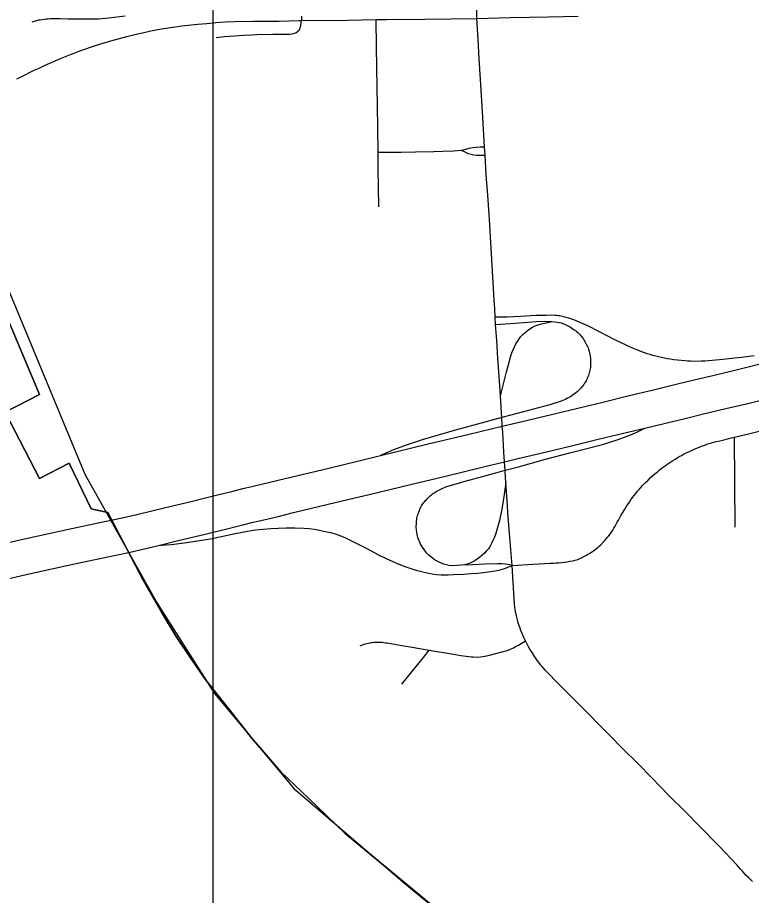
# Model space of a CAD drawing. Extents: x -59 to 82, y -3 to 49.
# Drawn here: x -10.386 to -9.742, y 31.148 to 31.919 of the extents above; entities that cross this region are included whole.
import ezdxf

# ---------------------------------------------------------------- set-up
doc = ezdxf.new("R2010")
doc.units = 0
for name, color, linetype in [('GM_X_City_Street', 7, 'Continuous'), ('GM_X_Corporation', 7, 'Continuous'), ('GM_X_County_Road', 7, 'Continuous'), ('GM_X_Interchange_Ramps', 7, 'Continuous'), ('GM_X_Interstate_Route', 7, 'Continuous'), ('GM_X_Rail_Line', 7, 'Continuous'), ('GM_X_State_Route', 7, 'Continuous'), ('SH_Data', 7, 'Continuous')]:
    doc.layers.add(name, color=color, linetype=linetype)

msp = doc.modelspace()

# ---------------------------------------------------------------- linework, layer by layer
at = {"layer": 'GM_X_City_Street'}
for p, q in [((-9.97609, 31.79835), (-9.97654, 31.80555)), ((-9.97539, 31.78719), (-9.97609, 31.79835)), ((-9.96684, 31.64972), (-9.9672, 31.65611)), ((-9.75665, 31.47154), (-9.75727, 31.55069)), ((-9.95648, 31.49046), (-9.95787, 31.51114))]:
    msp.add_line(p, q, dxfattribs=at)
for points in [[(-9.98325, 31.91831), (-9.9834, 31.92786), (-9.98406, 31.96211), (-9.98506, 32.01422)], [(-10.37343, 31.91541), (-10.36852, 31.91672), (-10.36748, 31.91695), (-10.36645, 31.91716), (-10.36467, 31.91743), (-10.36289, 31.91765), (-10.36109, 31.91784), (-10.3593, 31.91797), (-10.3575, 31.91807), (-10.34899, 31.91817), (-10.34155, 31.91804), (-10.33038, 31.91785), (-10.32155, 31.91777), (-10.3174, 31.9179), (-10.31533, 31.91804), (-10.30626, 31.91889), (-10.29181, 31.92052)], [(-10.13723, 31.92019), (-10.13713, 31.9165)], [(-10.21209, 31.90156), (-10.20478, 31.90233), (-10.19593, 31.90302), (-10.18816, 31.90354), (-10.18109, 31.90398), (-10.17602, 31.9041), (-10.16231, 31.90432), (-10.14772, 31.90453), (-10.14546, 31.90486), (-10.14322, 31.90537), (-10.14221, 31.90573), (-10.14082, 31.90655), (-10.14001, 31.90725), (-10.13932, 31.90807), (-10.13854, 31.90947), (-10.13811, 31.91073), (-10.13775, 31.91226), (-10.13713, 31.9165)], [(-10.06943, 31.75275), (-10.06969, 31.77035), (-10.06991, 31.78563), (-10.06992, 31.80073), (-10.07026, 31.82242), (-10.0705, 31.84121), (-10.07073, 31.85791), (-10.07131, 31.89306), (-10.07177, 31.9172)], [(-9.97654, 31.80555), (-9.97815, 31.83126), (-9.98013, 31.86501), (-9.98128, 31.88277), (-9.98228, 31.89967), (-9.98325, 31.91831)], [(-9.99705, 31.80253), (-9.99502, 31.80288), (-9.993, 31.80346), (-9.99015, 31.80424), (-9.98685, 31.80492), (-9.98376, 31.80526), (-9.9803, 31.80542), (-9.97654, 31.80555)], [(-10.06992, 31.80073), (-10.0498, 31.80093), (-10.03716, 31.80113), (-10.02108, 31.8015), (-10.01312, 31.80174), (-10.00374, 31.80214), (-9.99705, 31.80253)], [(-9.99705, 31.80253), (-9.99328, 31.80074), (-9.99079, 31.79971), (-9.9884, 31.79903), (-9.986, 31.79852), (-9.98343, 31.79835), (-9.97609, 31.79835)], [(-9.96801, 31.67125), (-9.97074, 31.71667), (-9.97231, 31.7418), (-9.97372, 31.76312), (-9.97501, 31.7811), (-9.97539, 31.78719)], [(-9.9672, 31.65611), (-9.9676, 31.66348), (-9.96801, 31.67125)], [(-9.96265, 31.58711), (-9.9634, 31.60023), (-9.96481, 31.61975), (-9.96582, 31.63554), (-9.96684, 31.64972)], [(-9.95787, 31.51114), (-9.95842, 31.52027), (-9.95851, 31.52165), (-9.95897, 31.52909), (-9.95949, 31.53741), (-9.96059, 31.55509), (-9.96095, 31.5603), (-9.96146, 31.56781), (-9.96175, 31.57212), (-9.96265, 31.58711)], [(-9.95225, 31.43818), (-9.95438, 31.46274), (-9.95608, 31.48455), (-9.95648, 31.49046)], [(-9.94072, 31.37204), (-9.94207, 31.37491), (-9.94295, 31.37689), (-9.94379, 31.37889), (-9.94459, 31.38091), (-9.94536, 31.38294), (-9.94608, 31.38499), (-9.9472, 31.38855), (-9.94771, 31.39034), (-9.94861, 31.39397), (-9.94937, 31.39762), (-9.94997, 31.4013), (-9.95032, 31.40464), (-9.95061, 31.40841), (-9.95225, 31.43818)], [(-10.08567, 31.36758), (-10.08451, 31.36807), (-10.08333, 31.36851), (-10.08214, 31.36892), (-10.08093, 31.36928), (-10.07971, 31.36961), (-10.07848, 31.3699), (-10.07724, 31.37015), (-10.07599, 31.37035), (-10.07474, 31.37051), (-10.07348, 31.37063), (-10.07223, 31.37071), (-10.06644, 31.3706), (-10.06495, 31.37046), (-10.06344, 31.37029), (-10.06195, 31.37008), (-10.06047, 31.36983), (-10.05391, 31.36869), (-10.04737, 31.36749), (-10.04017, 31.36625), (-10.0252, 31.36368), (-10.00375, 31.36015), (-9.99723, 31.35914), (-9.9949, 31.35877), (-9.99256, 31.35844), (-9.98803, 31.35787), (-9.9865, 31.35773), (-9.98338, 31.35762), (-9.98018, 31.35787), (-9.97779, 31.35824), (-9.97345, 31.35911), (-9.96559, 31.36096), (-9.96111, 31.36224), (-9.95682, 31.36352), (-9.95446, 31.36441), (-9.95313, 31.36495), (-9.95183, 31.36553), (-9.95053, 31.36615), (-9.94925, 31.3668), (-9.94676, 31.36821), (-9.94072, 31.37204)], [(-9.74147, 31.16078), (-9.74331, 31.16249), (-9.74511, 31.16424), (-9.74689, 31.16602), (-9.74864, 31.16782), (-9.75036, 31.16966), (-9.75205, 31.17151), (-9.75372, 31.1734), (-9.75535, 31.17531), (-9.7703, 31.19141), (-9.78845, 31.20979), (-9.79932, 31.22084), (-9.81514, 31.23656), (-9.8297, 31.25158), (-9.84248, 31.26445), (-9.85494, 31.27681), (-9.86752, 31.28968), (-9.89455, 31.31676), (-9.89888, 31.3212), (-9.90553, 31.32788), (-9.91214, 31.33461), (-9.92172, 31.34444), (-9.92317, 31.34601), (-9.9246, 31.34762), (-9.92599, 31.34926), (-9.92734, 31.35094), (-9.92867, 31.35263), (-9.92995, 31.35435), (-9.93124, 31.35611), (-9.93249, 31.35788), (-9.93371, 31.35968), (-9.93488, 31.36152), (-9.93564, 31.36277), (-9.93711, 31.36526), (-9.93817, 31.36715), (-9.93921, 31.36906), (-9.94072, 31.37204)], [(-10.04925, 31.33394), (-10.02906, 31.35886), (-10.0252, 31.36368)]]:
    msp.add_lwpolyline(points, dxfattribs=at)
at = {"layer": 'GM_X_Corporation'}
for points in [[(-10.44457, 31.772), (-10.36708, 31.58826), (-10.39708, 31.57277), (-10.36694, 31.5145), (-10.34107, 31.528), (-10.32158, 31.48775), (-10.3071, 31.48464), (-10.27618, 31.42525), (-10.25999, 31.39709), (-10.24699, 31.3757), (-10.23443, 31.35697), (-10.22071, 31.33711), (-10.2004, 31.31133), (-10.18088, 31.28666), (-10.15518, 31.25681), (-10.13075, 31.2334), (-10.09896, 31.20292), (-10.0062, 31.12626)], [(-10.0062, 31.12626), (-10.09896, 31.20292), (-10.13075, 31.2334), (-10.15518, 31.25681), (-10.18088, 31.28666), (-10.2004, 31.31133), (-10.22071, 31.33711), (-10.23443, 31.35697), (-10.24699, 31.3757), (-10.25999, 31.39709), (-10.27618, 31.42525), (-10.3071, 31.48464), (-10.32158, 31.48775), (-10.34107, 31.528), (-10.36694, 31.5145), (-10.39708, 31.57277), (-10.36708, 31.58826), (-10.44457, 31.772)]]:
    msp.add_lwpolyline(points, dxfattribs=at)
at = {"layer": 'GM_X_County_Road'}
for p, q in [((-9.97609, 31.79835), (-9.97654, 31.80555)), ((-9.97539, 31.78719), (-9.97609, 31.79835)), ((-9.96684, 31.64972), (-9.9672, 31.65611)), ((-9.95648, 31.49046), (-9.95787, 31.51114))]:
    msp.add_line(p, q, dxfattribs=at)
for points in [[(-9.97654, 31.80555), (-9.97815, 31.83126), (-9.98013, 31.86501), (-9.98128, 31.88277), (-9.98228, 31.89967), (-9.98325, 31.91831)], [(-9.96801, 31.67125), (-9.97074, 31.71667), (-9.97231, 31.7418), (-9.97372, 31.76312), (-9.97501, 31.7811), (-9.97539, 31.78719)], [(-9.9672, 31.65611), (-9.9676, 31.66348), (-9.96801, 31.67125)], [(-9.96265, 31.58711), (-9.9634, 31.60023), (-9.96481, 31.61975), (-9.96582, 31.63554), (-9.96684, 31.64972)], [(-9.95787, 31.51114), (-9.95842, 31.52027), (-9.95851, 31.52165), (-9.95897, 31.52909), (-9.95949, 31.53741), (-9.96059, 31.55509), (-9.96095, 31.5603), (-9.96146, 31.56781), (-9.96175, 31.57212), (-9.96265, 31.58711)], [(-9.85903, 31.47795), (-9.8585, 31.47891), (-9.85686, 31.48179), (-9.8552, 31.48465), (-9.8535, 31.48749), (-9.85221, 31.48957), (-9.85088, 31.49163), (-9.8495, 31.49366), (-9.84809, 31.49567), (-9.84665, 31.49765), (-9.84522, 31.49953), (-9.84376, 31.50138), (-9.84226, 31.5032), (-9.84073, 31.50499), (-9.83916, 31.50676), (-9.83757, 31.50849), (-9.83535, 31.51075), (-9.83309, 31.51296), (-9.83081, 31.51514), (-9.82848, 31.51729), (-9.82612, 31.51939), (-9.82459, 31.52069), (-9.82303, 31.52196), (-9.82146, 31.5232), (-9.81985, 31.52441), (-9.81822, 31.52559), (-9.81657, 31.52673), (-9.8131, 31.52906), (-9.8113, 31.53024), (-9.80946, 31.53139), (-9.80761, 31.53251), (-9.80574, 31.53359), (-9.80385, 31.53464), (-9.80194, 31.53565), (-9.79963, 31.53683), (-9.7973, 31.53796), (-9.79495, 31.53906), (-9.79259, 31.54011), (-9.7902, 31.54111), (-9.7878, 31.54208), (-9.78538, 31.543), (-9.78342, 31.54372), (-9.78143, 31.54441), (-9.77944, 31.54506), (-9.77744, 31.54567), (-9.77542, 31.54624), (-9.77339, 31.54678), (-9.77135, 31.54729), (-9.75862, 31.55037), (-9.75727, 31.55069), (-9.74506, 31.55364), (-9.72716, 31.55796)], [(-9.95225, 31.43818), (-9.95438, 31.46274), (-9.95608, 31.48455), (-9.95648, 31.49046)], [(-9.95225, 31.43818), (-9.93383, 31.43919), (-9.91884, 31.44005), (-9.91637, 31.44015), (-9.9139, 31.4403), (-9.91143, 31.44049), (-9.90897, 31.44073), (-9.90651, 31.44102), (-9.90406, 31.44134), (-9.90161, 31.44172), (-9.89918, 31.44213), (-9.89805, 31.44239), (-9.89693, 31.44269), (-9.89582, 31.44303), (-9.89472, 31.44341), (-9.89363, 31.44382), (-9.89151, 31.44475), (-9.88831, 31.4464), (-9.88711, 31.44711), (-9.88579, 31.44784), (-9.88448, 31.44861), (-9.8832, 31.44941), (-9.88193, 31.45024), (-9.88068, 31.45111), (-9.87947, 31.45201), (-9.87827, 31.45294), (-9.87709, 31.4539), (-9.87595, 31.45489), (-9.87464, 31.45613), (-9.87212, 31.45872), (-9.87089, 31.46005), (-9.86971, 31.4614), (-9.86854, 31.46279), (-9.86741, 31.4642), (-9.86631, 31.46563), (-9.86519, 31.46731), (-9.8641, 31.46901), (-9.86304, 31.47073), (-9.86203, 31.47248), (-9.86105, 31.47424), (-9.8601, 31.47602), (-9.85903, 31.47795)], [(-9.94072, 31.37204), (-9.94207, 31.37491), (-9.94295, 31.37689), (-9.94379, 31.37889), (-9.94459, 31.38091), (-9.94536, 31.38294), (-9.94608, 31.38499), (-9.9472, 31.38855), (-9.94771, 31.39034), (-9.94861, 31.39397), (-9.94937, 31.39762), (-9.94997, 31.4013), (-9.95032, 31.40464), (-9.95061, 31.40841), (-9.95225, 31.43818)]]:
    msp.add_lwpolyline(points, dxfattribs=at)
at = {"layer": 'GM_X_Interchange_Ramps'}
msp.add_line((-10.26273, 31.45573), (-10.25655, 31.45619), dxfattribs=at)
for points in [[(-9.74003, 31.62218), (-9.75132, 31.62068), (-9.77047, 31.61851), (-9.77365, 31.61818), (-9.77684, 31.61789), (-9.78003, 31.61766), (-9.78322, 31.61747), (-9.78642, 31.61732), (-9.79355, 31.61725), (-9.79592, 31.61733), (-9.7983, 31.61744), (-9.80068, 31.6176), (-9.80393, 31.61788), (-9.80718, 31.61821), (-9.81042, 31.6186), (-9.81366, 31.61904), (-9.81622, 31.61949), (-9.81877, 31.61998), (-9.82132, 31.62052), (-9.82385, 31.62111), (-9.82638, 31.62174), (-9.82888, 31.62243), (-9.83136, 31.62316), (-9.83382, 31.62396), (-9.83626, 31.6248), (-9.83869, 31.62569), (-9.84196, 31.627), (-9.84522, 31.62833), (-9.84847, 31.62971), (-9.8517, 31.63111), (-9.86216, 31.6362), (-9.87556, 31.64328), (-9.88586, 31.64834), (-9.88789, 31.64932), (-9.88993, 31.65025), (-9.892, 31.65114), (-9.89408, 31.65201), (-9.89617, 31.65283), (-9.89828, 31.65361), (-9.90264, 31.65502), (-9.90484, 31.65567), (-9.90705, 31.65629), (-9.90927, 31.65687), (-9.91056, 31.65712), (-9.91185, 31.65733), (-9.91316, 31.65749), (-9.91447, 31.65761), (-9.91841, 31.65771), (-9.92217, 31.65758), (-9.9316, 31.65741), (-9.945, 31.65657), (-9.95661, 31.65591), (-9.9672, 31.65611)], [(-9.96265, 31.58711), (-9.96022, 31.59633), (-9.9573, 31.60792), (-9.95617, 31.61221), (-9.955, 31.61649), (-9.95342, 31.62211), (-9.95255, 31.62479), (-9.95155, 31.62741), (-9.9504, 31.62998), (-9.94911, 31.63248), (-9.94772, 31.6348), (-9.94624, 31.63692), (-9.94463, 31.63895), (-9.94291, 31.64088), (-9.94103, 31.64267), (-9.93899, 31.6443), (-9.93685, 31.64579), (-9.93461, 31.64713), (-9.93228, 31.64832), (-9.92965, 31.64931), (-9.92673, 31.65011), (-9.92376, 31.65073), (-9.91761, 31.65228), (-9.91286, 31.65177), (-9.90921, 31.65093), (-9.9059, 31.64965), (-9.90236, 31.64781), (-9.90121, 31.64716), (-9.90009, 31.64648), (-9.89899, 31.64576), (-9.89792, 31.645), (-9.89687, 31.64421), (-9.89584, 31.64338), (-9.89485, 31.64253), (-9.89388, 31.64163), (-9.89295, 31.6407), (-9.89204, 31.63974), (-9.89127, 31.63877), (-9.89051, 31.63777), (-9.88979, 31.63673), (-9.8891, 31.63569), (-9.88846, 31.63462), (-9.88725, 31.63242), (-9.88671, 31.63129), (-9.8862, 31.63015), (-9.88572, 31.62899), (-9.88528, 31.62781), (-9.88487, 31.62627), (-9.88451, 31.62472), (-9.88419, 31.62315), (-9.88391, 31.62158), (-9.88367, 31.62), (-9.88348, 31.61394), (-9.88358, 31.61283), (-9.88372, 31.61172), (-9.8839, 31.61062), (-9.88413, 31.60952), (-9.88439, 31.60843), (-9.88472, 31.60723), (-9.88508, 31.60603), (-9.88549, 31.60485), (-9.88594, 31.60368), (-9.88643, 31.60253), (-9.88695, 31.60139), (-9.88751, 31.60027), (-9.88812, 31.59917), (-9.88875, 31.5981), (-9.88942, 31.59704), (-9.89032, 31.59589), (-9.89124, 31.59477), (-9.8922, 31.59367), (-9.89321, 31.59261), (-9.89424, 31.59159), (-9.8953, 31.59059), (-9.89639, 31.58963), (-9.89752, 31.5887), (-9.89867, 31.58781), (-9.89993, 31.587), (-9.9012, 31.58623), (-9.9025, 31.5855), (-9.90382, 31.58481), (-9.90516, 31.58415), (-9.90652, 31.58353), (-9.9079, 31.58296), (-9.90929, 31.58243), (-9.91928, 31.57914), (-9.93489, 31.575), (-9.94342, 31.57278), (-9.95461, 31.56963), (-9.96146, 31.56781), (-9.98272, 31.56219), (-10.00127, 31.55699), (-10.0314, 31.54823), (-10.0443, 31.54404), (-10.05652, 31.53963), (-10.06795, 31.53466)], [(-9.96684, 31.64972), (-9.94972, 31.65087), (-9.93153, 31.65211), (-9.92406, 31.65237), (-9.91761, 31.65228)], [(-9.95787, 31.51114), (-9.95926, 31.50034), (-9.96147, 31.48738), (-9.96346, 31.47762), (-9.96563, 31.46929), (-9.96696, 31.46531), (-9.96822, 31.4623), (-9.96921, 31.45985), (-9.97034, 31.45745), (-9.97162, 31.45513), (-9.97319, 31.45278), (-9.97477, 31.45082), (-9.97664, 31.44886), (-9.97863, 31.44703), (-9.98073, 31.44533), (-9.98299, 31.44357), (-9.98578, 31.4419), (-9.98788, 31.4408), (-9.99006, 31.43985), (-9.99416, 31.43862), (-10.00062, 31.43791), (-10.00543, 31.43782), (-10.00772, 31.43811), (-10.00998, 31.43855), (-10.0122, 31.43917), (-10.01437, 31.43995), (-10.01648, 31.44088), (-10.01871, 31.44208), (-10.02084, 31.44343), (-10.02287, 31.44492), (-10.02477, 31.44655), (-10.02653, 31.44829), (-10.02737, 31.44921), (-10.02817, 31.45015), (-10.02893, 31.45112), (-10.02966, 31.45212), (-10.03098, 31.45403), (-10.03156, 31.45493), (-10.0321, 31.45586), (-10.03262, 31.4568), (-10.03309, 31.45777), (-10.03395, 31.45975), (-10.03432, 31.46076), (-10.03465, 31.46179), (-10.03529, 31.46397), (-10.0356, 31.46514), (-10.03586, 31.46632), (-10.03608, 31.46751), (-10.03626, 31.4687), (-10.03639, 31.4699), (-10.03648, 31.4711), (-10.03639, 31.47594), (-10.03624, 31.47715), (-10.03606, 31.47835), (-10.03583, 31.47954), (-10.03556, 31.48073), (-10.03525, 31.4819), (-10.0349, 31.48306), (-10.0345, 31.48421), (-10.03369, 31.48637), (-10.03328, 31.48738), (-10.03283, 31.48836), (-10.03234, 31.48933), (-10.03181, 31.49028), (-10.03124, 31.49122), (-10.03064, 31.49212), (-10.03, 31.493), (-10.02933, 31.49386), (-10.02862, 31.49468), (-10.02787, 31.49548), (-10.0271, 31.49624), (-10.02634, 31.49708), (-10.02554, 31.49788), (-10.02472, 31.49866), (-10.02387, 31.49941), (-10.023, 31.50013), (-10.02211, 31.50082), (-10.02119, 31.50148), (-10.02025, 31.50211), (-10.0191, 31.50285), (-10.01793, 31.50356), (-10.01673, 31.50423), (-10.01552, 31.50485), (-10.01428, 31.50545), (-10.01303, 31.50601), (-10.01176, 31.50653), (-10.01048, 31.507), (-9.99349, 31.51192), (-9.97836, 31.51623), (-9.96653, 31.51951), (-9.95851, 31.52165), (-9.94676, 31.52479), (-9.92316, 31.53126), (-9.90166, 31.53691), (-9.87297, 31.54437), (-9.86012, 31.54838), (-9.85229, 31.55121), (-9.84473, 31.5543), (-9.83598, 31.55858)], [(-10.25655, 31.45619), (-10.2514, 31.45657), (-10.24017, 31.45795), (-10.22852, 31.45965), (-10.2155, 31.46187), (-10.19523, 31.46619), (-10.18438, 31.46831), (-10.17753, 31.46926), (-10.17082, 31.46995), (-10.16409, 31.47046), (-10.15767, 31.47085), (-10.15063, 31.47116), (-10.14286, 31.47108), (-10.1351, 31.4708), (-10.13028, 31.47038), (-10.1259, 31.46992), (-10.12125, 31.46901), (-10.11632, 31.468), (-10.11175, 31.467), (-10.10747, 31.46572), (-10.10345, 31.46435), (-10.09861, 31.46225), (-10.09396, 31.46006), (-10.0879, 31.457), (-10.0799, 31.4529), (-10.06961, 31.44749), (-10.063, 31.44427), (-10.05692, 31.44143), (-10.0532, 31.43977), (-10.04941, 31.43824), (-10.04558, 31.43687), (-10.0413, 31.43543), (-10.03657, 31.43394), (-10.0318, 31.43263), (-10.02697, 31.4315), (-10.02259, 31.43069), (-10.01865, 31.4302), (-10.0147, 31.42987), (-10.01271, 31.42976), (-10.00843, 31.42982), (-10.00368, 31.43), (-9.99499, 31.43039), (-9.98855, 31.43089), (-9.98252, 31.43136), (-9.97521, 31.43213), (-9.96726, 31.43341), (-9.9629, 31.43431), (-9.95905, 31.43547), (-9.95225, 31.43818)], [(-9.95225, 31.43818), (-9.95586, 31.43882), (-9.95854, 31.43906), (-9.96175, 31.43936), (-9.96519, 31.43948), (-9.97624, 31.43931), (-9.98706, 31.43848), (-9.99167, 31.43834), (-9.99416, 31.43862)]]:
    msp.add_lwpolyline(points, dxfattribs=at)
at = {"layer": 'GM_X_Interstate_Route'}
for points in [[(-10.31559, 31.47546), (-10.29455, 31.47986), (-10.28162, 31.48291), (-10.26843, 31.48606), (-10.25763, 31.48865), (-10.2466, 31.49133), (-10.23281, 31.49461), (-10.2226, 31.49714), (-10.20964, 31.50029), (-10.19827, 31.5031), (-10.18857, 31.50552), (-10.18071, 31.50751), (-10.15766, 31.51292), (-10.13539, 31.5182), (-10.11316, 31.52357), (-10.08685, 31.52995), (-10.06795, 31.53466), (-10.0273, 31.5444), (-9.99005, 31.55333), (-9.96095, 31.5603), (-9.9448, 31.56417), (-9.92409, 31.56919), (-9.90207, 31.57447), (-9.87274, 31.58155), (-9.85085, 31.58686), (-9.82843, 31.59225), (-9.80733, 31.5974), (-9.7927, 31.60096), (-9.77628, 31.60475), (-9.75576, 31.6097), (-9.71234, 31.62067)], [(-10.26756, 31.45454), (-10.26273, 31.45573), (-10.24536, 31.45986), (-10.22153, 31.46558), (-10.19921, 31.47109), (-10.18864, 31.47371), (-10.18071, 31.47567), (-10.16628, 31.47909), (-10.15767, 31.48119), (-10.14421, 31.48446), (-10.12111, 31.49), (-10.10027, 31.49503), (-10.0778, 31.50041), (-10.04141, 31.50923), (-10.01189, 31.5163), (-9.97506, 31.52523), (-9.95897, 31.52909), (-9.94849, 31.5316), (-9.92225, 31.53791), (-9.90148, 31.54291), (-9.87566, 31.54912), (-9.83598, 31.55858), (-9.81884, 31.56272), (-9.80063, 31.56712), (-9.78449, 31.57107), (-9.76479, 31.57583), (-9.74543, 31.58038), (-9.72363, 31.58568)], [(-10.77496, 31.36635), (-10.77104, 31.3673), (-10.72864, 31.37774), (-10.69014, 31.38703), (-10.65711, 31.39515), (-10.63367, 31.40091), (-10.61326, 31.40583), (-10.59025, 31.41138), (-10.55838, 31.41913), (-10.51879, 31.42866), (-10.47427, 31.4394), (-10.42394, 31.45147), (-10.38026, 31.46137), (-10.33737, 31.47092), (-10.31559, 31.47546)], [(-10.29992, 31.44698), (-10.28848, 31.44952), (-10.28236, 31.4509), (-10.27142, 31.45359), (-10.26756, 31.45454)], [(-10.78435, 31.33203), (-10.76493, 31.33671), (-10.70761, 31.35034), (-10.6702, 31.35952), (-10.64719, 31.36515), (-10.63617, 31.36784), (-10.60137, 31.37625), (-10.58175, 31.381), (-10.53625, 31.39258), (-10.48497, 31.40525), (-10.45058, 31.41334), (-10.41751, 31.42118), (-10.37866, 31.42999), (-10.33618, 31.4394), (-10.29992, 31.44698)]]:
    msp.add_lwpolyline(points, dxfattribs=at)
at = {"layer": 'GM_X_Rail_Line'}
msp.add_lwpolyline([(-8.27858, 29.62423), (-8.39921, 29.78822), (-8.49181, 29.89997), (-8.5854, 29.98673), (-8.9921, 30.31414), (-9.91034, 31.0469), (-10.04459, 31.15718), (-10.14224, 31.24039), (-10.21329, 31.32567), (-10.2646, 31.40667), (-10.32683, 31.51793), (-10.44492, 31.80172), (-10.67717, 32.40557), (-10.96707, 33.08851), (-11.01696, 33.18051), (-11.06152, 33.22784), (-11.06577, 33.23234)], dxfattribs=at)
at = {"layer": 'GM_X_State_Route'}
for points in [[(-10.0628, 31.91731), (-10.02891, 31.91774), (-9.98325, 31.91831), (-9.95421, 31.91895), (-9.9205, 31.91974), (-9.89438, 31.92036)], [(-10.24554, 31.91121), (-10.24447, 31.91137), (-10.23667, 31.91229), (-10.22815, 31.91321), (-10.22033, 31.91394), (-10.21225, 31.91465), (-10.20424, 31.91516), (-10.19573, 31.91547), (-10.17951, 31.91578), (-10.15662, 31.916), (-10.13908, 31.91645)], [(-10.13908, 31.91645), (-10.13713, 31.9165), (-10.09678, 31.91679), (-10.07177, 31.9172), (-10.0628, 31.91731)], [(-10.38693, 31.86514), (-10.38317, 31.86695), (-10.37943, 31.86881), (-10.3757, 31.87071), (-10.37153, 31.87272), (-10.36734, 31.87469), (-10.36312, 31.87662), (-10.35984, 31.87814), (-10.35653, 31.87962), (-10.35322, 31.88108), (-10.34989, 31.8825), (-10.3384, 31.88706), (-10.33525, 31.88836), (-10.33209, 31.88961), (-10.3289, 31.89082), (-10.32052, 31.89358), (-10.31235, 31.89617), (-10.30431, 31.89852), (-10.2969, 31.90077), (-10.28917, 31.90277), (-10.28216, 31.9044), (-10.27653, 31.90575), (-10.2693, 31.90726), (-10.26007, 31.90901), (-10.25196, 31.91024), (-10.24554, 31.91121)]]:
    msp.add_lwpolyline(points, dxfattribs=at)
at = {"layer": 'SH_Data'}
msp.add_lwpolyline([(-13.61453, 29.9234), (-10.21453, 29.9234), (-10.21453, 33.3234), (-13.61453, 33.3234)], close=True, dxfattribs=at)

doc.saveas('drawing.dxf')
